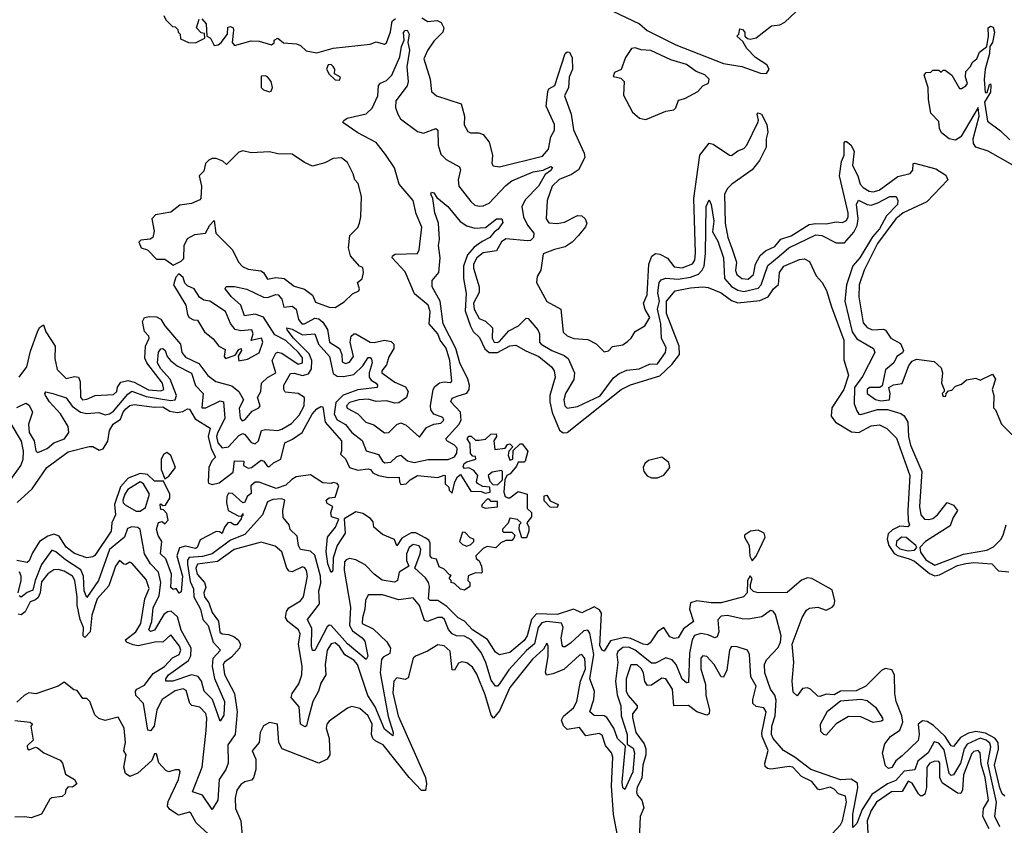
# Model space of a CAD drawing. Extents: x 2472589 to 2662339, y 701009 to 849030.
# Tile 361 of 406: x 2616898 to 2621693, y 752422 to 756345. Entities that reach past the tile are written whole.
import ezdxf

# ---------------------------------------------------------------- set-up
doc = ezdxf.new("R2010")
doc.units = 0

msp = doc.modelspace()

# ---------------------------------------------------------------- linework, layer by layer
at = {"layer": '0CON05XD'}
for points in [[(2619625.6, 756464.4), (2619916.2, 756325), (2619953.1, 756293.1), (2620093.2, 756223.2), (2620325, 756132.5), (2620415, 756117.1), (2620505.9, 756084.1), (2620535, 756083.3)], [(2617600, 756365), (2617610, 756345), (2617641.7, 756311.7), (2617655, 756310), (2617668.3, 756298.3), (2617670, 756285), (2617680, 756275), (2617681.7, 756251.7), (2617720, 756235), (2617755, 756232.5), (2617800, 756255), (2617798.3, 756278.3), (2617781.7, 756281.7), (2617760, 756305), (2617771.7, 756348.3)], [(2620535, 756083.3), (2620547.5, 756105), (2620536.7, 756125), (2620481.7, 756161.7), (2620440, 756205), (2620419.3, 756239.3), (2620390, 756265), (2620400, 756275), (2620405, 756300), (2620418.3, 756298.3), (2620430, 756285), (2620430, 756265), (2620443, 756253), (2620455, 756250), (2620485, 756257.5), (2620560, 756315), (2620599.3, 756320.7), (2620625, 756332.5), (2620705, 756410)], [(2617785, 756350), (2617806.7, 756325), (2617810, 756265), (2617827.5, 756255), (2617845, 756220), (2617865, 756223.3), (2617878.8, 756235), (2617910, 756275), (2617911.7, 756308.3), (2617925, 756312.5), (2617937.5, 756305), (2617940, 756295), (2617932.5, 756235), (2617945, 756220), (2618025, 756242.9), (2618065, 756240), (2618125, 756222.5), (2618137, 756233), (2618137.5, 756245), (2618155, 756256), (2618183, 756233), (2618247, 756227), (2618265, 756220), (2618293, 756193), (2618345, 756183.3), (2618425, 756206.7), (2618605, 756226.7), (2618635, 756236.7), (2618675, 756226.2), (2618685, 756232), (2618703.6, 756286.4), (2618712.2, 756337.8), (2618728.4, 756351.6)], [(2618856, 756355), (2618885.8, 756335.8), (2618931.2, 756341.2), (2618951.2, 756331.2), (2618964, 756305), (2618959.2, 756285), (2618915, 756241.4), (2618884.4, 756195), (2618867.1, 756155), (2618897.1, 756055), (2618904.2, 755995), (2618927.5, 755975), (2619048, 755935), (2619064.4, 755875), (2619063.2, 755833.2), (2619081.2, 755801.2), (2619094.1, 755794.1), (2619133.6, 755793.6), (2619155, 755786.7), (2619185, 755748.8), (2619200.8, 755685), (2619196.7, 755645), (2619203.8, 755633.8), (2619235, 755628), (2619445, 755680.5), (2619473.1, 755715), (2619485.4, 755775), (2619501.9, 755808.1), (2619502.2, 755835), (2619462.7, 755925), (2619470, 755995), (2619475, 756008.5), (2619504.4, 756025.6), (2619555, 756181.4), (2619565, 756188.9), (2619575, 756186.9), (2619589.4, 756159.4), (2619590.8, 756105), (2619573.3, 756065), (2619571.1, 756015), (2619550.8, 755975), (2619584.3, 755885), (2619595, 755808.8), (2619647.8, 755695), (2619650.9, 755675), (2619620, 755615), (2619585, 755591.2), (2619525, 755566.7), (2619491.8, 755535), (2619466.2, 755465), (2619462.2, 755375), (2619475, 755355.7), (2619515, 755352.2), (2619551.1, 755358.9), (2619615, 755391.5), (2619635, 755389.5), (2619652.2, 755375), (2619660, 755355), (2619653, 755337), (2619619.2, 755295), (2619588.1, 755261.9), (2619555, 755238.9), (2619503, 755227), (2619446.7, 755205), (2619435.6, 755125), (2619418.9, 755095), (2619414.6, 755065), (2619465, 754973.8), (2619534.2, 754935), (2619545, 754823.3), (2619565, 754806.2), (2619596.4, 754793.6), (2619665, 754787.5), (2619705, 754767.5), (2619745, 754727.5), (2619765, 754732.5), (2619785, 754753.3), (2619835, 754762), (2619860.5, 754779.5), (2619876.1, 754793.9), (2619895, 754827.5), (2619943.3, 754855), (2619966.7, 754895), (2619944.6, 754934.6), (2619936.7, 754965), (2619954.5, 755005), (2619961.2, 755155), (2619976.9, 755193.1), (2619995, 755207.1), (2620015, 755203.3), (2620053.3, 755183.3), (2620085, 755142.5), (2620125, 755137.7), (2620175, 755156.9), (2620185.9, 755175), (2620189.5, 755210.5), (2620180.7, 755475), (2620210, 755685), (2620255, 755743.3), (2620275, 755738.8), (2620355, 755685.6), (2620365.3, 755684.7), (2620395, 755706.5), (2620425, 755718.5), (2620440, 755735), (2620492.9, 755845), (2620496.2, 755856.2), (2620490, 755885), (2620495, 755892.5), (2620510, 755885), (2620536.5, 755835), (2620541.7, 755798.3), (2620533.5, 755765), (2620533.5, 755725), (2620500.5, 755659.5), (2620465, 755614.6), (2620366.2, 755545), (2620345, 755523.5), (2620329.7, 755495), (2620333.7, 755355), (2620346.9, 755285), (2620366.6, 755233.4), (2620388.9, 755165), (2620384.6, 755124.6), (2620390, 755105), (2620415, 755084.6), (2620445, 755081.5), (2620470.9, 755105), (2620482, 755155), (2620503.7, 755196.3), (2620530.6, 755219.4), (2620575, 755240.9), (2620605, 755276.2), (2620655, 755293.4), (2620742.3, 755347.7), (2620775, 755353.5), (2620825, 755350.9), (2620875, 755360.9), (2620905, 755358.2), (2620925, 755366.9), (2620933.1, 755385), (2620932.8, 755405), (2620890, 755585), (2620900, 755655), (2620913.3, 755685), (2620913.3, 755745), (2620918.3, 755751.7), (2620925, 755752.5), (2620945, 755736.2), (2620962.5, 755705), (2620953.6, 755635), (2620979.7, 755585), (2620990.7, 755545), (2621005, 755528.4), (2621035, 755510), (2621055, 755506.9), (2621084.2, 755515), (2621175, 755581.1), (2621233.8, 755596.2), (2621246.9, 755613.1), (2621250, 755645), (2621255, 755646.7), (2621359.4, 755619.4), (2621408.4, 755588.4), (2621418.8, 755565), (2621315, 755458.2), (2621201.1, 755405), (2621164.8, 755375.2), (2621075.9, 755255), (2621010.8, 755125), (2620986.9, 755055), (2620984, 754995), (2621005, 754868.8), (2621025, 754845.7), (2621050, 754835), (2621105, 754838.8), (2621115, 754833.8), (2621140.8, 754795), (2621188, 754768), (2621202.9, 754735), (2621197.6, 754722.4), (2621170, 754705), (2621155.6, 754674.4), (2621115, 754640), (2621098.3, 754561.7), (2621086.1, 754553.9), (2621036.5, 754553.5), (2621025, 754544), (2621024.7, 754525), (2621065, 754495.3), (2621091.3, 754488.7), (2621133.3, 754495), (2621138, 754525), (2621130, 754555), (2621152.9, 754567.1), (2621195.6, 754574.4), (2621228.8, 754661.2), (2621245, 754683.3), (2621265, 754692.5), (2621351.7, 754681.7), (2621385, 754650), (2621392.5, 754625), (2621387.5, 754575), (2621400, 754545), (2621400, 754535), (2621390, 754525), (2621395, 754510), (2621408.3, 754511.7), (2621410, 754525), (2621421.7, 754538.3), (2621438.3, 754541.7), (2621455, 754560), (2621485, 754570), (2621508.3, 754591.7), (2621555, 754600), (2621575, 754590), (2621635, 754620), (2621650, 754595), (2621633.3, 754545), (2621642.5, 754515), (2621640, 754455), (2621650, 754445), (2621680, 754375), (2621755, 754300)], [(2618105, 754602.9), (2618145.7, 754625), (2618128, 754685), (2618145, 754721.5), (2618155, 754726.2), (2618175, 754722.3), (2618255, 754668.7), (2618275.3, 754674.7), (2618275, 754698.1), (2618255.3, 754725), (2618195, 754783.1), (2618141.3, 754811.3), (2618085, 754896.1), (2618045, 754910.8), (2617993.6, 754903.6), (2617975.6, 754955.6), (2617930.5, 754995), (2617905, 755026.7), (2617898.8, 755035), (2617904.2, 755045.8), (2617943.6, 755046.4), (2618005, 755033.8), (2618085, 754993.4), (2618105, 754993.3), (2618145, 755007.5), (2618157.5, 755005), (2618175.4, 754985), (2618185, 754945.8), (2618225, 754949.6), (2618244.6, 754935), (2618255.3, 754885), (2618271.9, 754865), (2618285.7, 754864.3), (2618335, 754891.6), (2618355, 754888), (2618375, 754872.3), (2618397.4, 754837.4), (2618406.5, 754775), (2618456.2, 754743.8), (2618466.7, 754715), (2618469.2, 754679.2), (2618485, 754670.8), (2618505, 754678), (2618524.2, 754705), (2618508, 754775), (2618512.7, 754805), (2618525, 754815.7), (2618535, 754815.6), (2618605, 754775.4), (2618625, 754774), (2618675, 754785.5), (2618707.8, 754777.8), (2618720.8, 754765), (2618720, 754745), (2618696.2, 754703.8), (2618684.4, 754665), (2618661.1, 754635), (2618662.2, 754625), (2618725, 754580), (2618777.1, 754557.1), (2618790, 754535), (2618782.5, 754505), (2618745, 754480), (2618725, 754478.5), (2618685, 754489.6), (2618635, 754486.4), (2618595, 754497.3), (2618550, 754495), (2618505, 754480.8), (2618490, 754465), (2618493.2, 754453.2), (2618545.5, 754425.5), (2618583.3, 754385), (2618622.4, 754372.4), (2618675, 754334.2), (2618695.5, 754334.5), (2618735, 754374), (2618755, 754382.5), (2618780.3, 754370.3), (2618845, 754312.5), (2618880, 754360), (2618915, 754375.6), (2618948.8, 754381.2), (2618964, 754395), (2618958.8, 754408.8), (2618915, 754424.3), (2618900, 754445), (2618898.1, 754465), (2618912.2, 754545), (2618920.4, 754559.6), (2618943.4, 754576.6), (2618965, 754581.4), (2618995, 754578), (2619002, 754585), (2618992.3, 754685), (2618975, 754745.6), (2618946, 754785), (2618935, 754815.6), (2618892.7, 754865), (2618897.1, 754925), (2618886.7, 754955), (2618820.9, 755010.9), (2618775, 755117.1), (2618712.9, 755185), (2618714.4, 755195.6), (2618727, 755203), (2618835, 755206.2), (2618844.2, 755225), (2618857.3, 755335), (2618829.3, 755399.3), (2618814.2, 755464.2), (2618745.6, 755545), (2618723.9, 755623.9), (2618679.1, 755689.1), (2618635, 755747.1), (2618545, 755794.4), (2618472.5, 755845), (2618476.7, 755855), (2618492.5, 755865), (2618585, 755887.1), (2618615, 755914), (2618642.1, 755975), (2618645.7, 756025), (2618655, 756035.7), (2618685, 756048.5), (2618710.4, 756075), (2618749.6, 756165), (2618757.7, 756215), (2618770.8, 756245), (2618767.8, 756282.2), (2618775, 756292.9), (2618785, 756294.2), (2618794.4, 756275), (2618788, 756235), (2618797.3, 756197.3), (2618784.3, 756115), (2618790.8, 756045), (2618785, 756023.8), (2618730.5, 755949.5), (2618728.5, 755918.5), (2618739.1, 755885), (2618753.3, 755863.3), (2618835, 755801.5), (2618865, 755792.2), (2618925, 755816.2), (2618935, 755807.5), (2618935.4, 755735), (2618949.9, 755689.9), (2618975.7, 755665), (2619039.5, 755629.5), (2619044.4, 755615), (2619033.3, 755565), (2619037.1, 755535), (2619095, 755459.4), (2619115, 755442.2), (2619135, 755436.7), (2619155, 755438.5), (2619185, 755452.1), (2619265, 755537.5), (2619295, 755560), (2619398.8, 755605), (2619447.8, 755612.2), (2619485, 755630), (2619493.3, 755625), (2619485, 755610.8), (2619457.9, 755592.1), (2619424.5, 755535), (2619360.8, 755469.2), (2619344.1, 755435), (2619351.2, 755385), (2619371.2, 755345), (2619402.2, 755305), (2619400, 755285), (2619385, 755270.8), (2619371.8, 755268.2), (2619265, 755277.5), (2619245, 755263.3), (2619219.5, 755220.5), (2619155, 755209.5), (2619123.9, 755185), (2619108.7, 755155), (2619107.4, 755135), (2619135.3, 755045), (2619135, 755016.2), (2619107.9, 754965), (2619111.6, 754935), (2619135, 754890.6), (2619166.5, 754876.5), (2619200, 754845), (2619199.6, 754795), (2619209.2, 754775), (2619225, 754773.2), (2619235, 754779.1), (2619280.1, 754829.9), (2619326.7, 754855), (2619365, 754891.2), (2619375, 754890), (2619422.2, 754835), (2619428.9, 754815), (2619429.1, 754775), (2619437.5, 754765), (2619489.4, 754735), (2619550, 754710), (2619569.5, 754695), (2619600, 754625), (2619596.1, 754593.9), (2619556.9, 754525), (2619548.2, 754495), (2619552.2, 754465), (2619565, 754453.1), (2619615, 754462.1), (2619725, 754513.7), (2619789.2, 754600.8), (2619817.3, 754622.7), (2619855, 754638.5), (2619915, 754645.4), (2619965, 754667.9), (2620005, 754669.5), (2620042.7, 754725), (2620046.7, 754746.7), (2620023.2, 754795), (2620021.2, 754865), (2620004.4, 754935), (2620014.5, 754975), (2620006.3, 755015), (2620011.6, 755065), (2620021.7, 755078.3), (2620045, 755087.1), (2620105, 755082.5), (2620165, 755091), (2620203.3, 755106.7), (2620222, 755125), (2620231.8, 755145), (2620237.4, 755207.4), (2620241.9, 755435), (2620255, 755467.5), (2620265.5, 755445.5), (2620277.8, 755365), (2620272.4, 755312.4), (2620297.5, 755267.5), (2620326.3, 755185), (2620330.5, 755085), (2620365, 755045.3), (2620395, 755028.2), (2620425, 755021.4), (2620495, 755038.2), (2620509.3, 755055), (2620541.1, 755148.9), (2620596.6, 755193.4), (2620644.5, 755235), (2620775, 755297.8), (2620805, 755294.1), (2620875, 755258.4), (2620915, 755258.8), (2620959.8, 755310.2), (2620976.1, 755343.9), (2620981, 755375), (2620973.9, 755446.1), (2620983.1, 755466.9), (2621024.6, 755444.6), (2621045, 755442.1), (2621077.2, 755452.8), (2621135, 755484.7), (2621166, 755485), (2621174.4, 755465), (2621172.7, 755445), (2621119, 755391), (2621085, 755326.2), (2621051.7, 755288.3), (2620989.5, 755185), (2620955, 755146.5), (2620924.8, 755055), (2620916.6, 754975), (2620952.5, 754825), (2620975, 754790.9), (2621025, 754761.9), (2621055.8, 754745), (2621062.2, 754725), (2621001.9, 754608.1), (2620963.4, 754555), (2620962.2, 754475), (2620975, 754440), (2620985, 754424), (2620995, 754422.9), (2621075, 754447.7), (2621125, 754447.5), (2621188.4, 754428.4), (2621205.9, 754415.9), (2621222.7, 754385), (2621226.9, 754315), (2621236.2, 754273.8), (2621291.1, 754145), (2621280.2, 753975), (2621286.6, 753935), (2621305, 753913.8), (2621325, 753911.1), (2621345, 753916.7), (2621367.7, 753935), (2621415, 753994), (2621445, 753981.9), (2621464.6, 753955), (2621442.6, 753917.4), (2621429.8, 753880.2), (2621309.7, 753805), (2621281.2, 753775), (2621285, 753753.3), (2621310.9, 753715), (2621355, 753690), (2621495, 753742.5), (2621607.9, 753762.1), (2621640.8, 753779.2), (2621675.3, 753814.7), (2621688.2, 753835), (2621702.5, 753885)], [(2621735, 755636.2), (2621615, 755704.6), (2621554.6, 755725), (2621542.7, 755742.7), (2621541.1, 755765), (2621571.1, 755875), (2621565, 755917.5), (2621481.4, 755775), (2621455, 755758.3), (2621425, 755765.2), (2621387.5, 755795), (2621378.1, 755815), (2621375, 755850), (2621335, 755890), (2621323.6, 755956.4), (2621322.5, 756015), (2621302.5, 756075), (2621311.7, 756088.3), (2621335, 756090), (2621345, 756100), (2621375, 756100), (2621385, 756090), (2621395, 756100), (2621405, 756100), (2621437.5, 756075), (2621475, 756010), (2621485, 756010), (2621505, 756023.3), (2621513.3, 756035), (2621503.3, 756065), (2621506.4, 756093.6), (2621527.5, 756115), (2621540, 756140), (2621558.8, 756155), (2621572.7, 756187.3), (2621607.5, 756215), (2621615.7, 756264.3), (2621614.6, 756305), (2621625, 756314.5), (2621639.5, 756309.5), (2621644.7, 756285.3), (2621635.4, 756234.6), (2621622.5, 756215), (2621621.3, 756181.3), (2621600.6, 756105), (2621594.3, 756054.3), (2621600, 755990), (2621608.8, 755991.2), (2621620.7, 756029.3), (2621625, 756032.5), (2621628, 756025), (2621625, 755992.5), (2621596.2, 755943.8), (2621611.2, 755851.2), (2621674.5, 755804.5), (2621719.7, 755759.7)], [(2619945, 755860), (2619955, 755863.3), (2620045, 755900), (2620083.6, 755906.4), (2620093.6, 755916.4), (2620107, 755953), (2620137.7, 755962.3), (2620200, 755995), (2620225, 756022.5), (2620253, 756037), (2620256.2, 756055), (2620235, 756077.5), (2620193, 756093), (2620145, 756127.1), (2620069.1, 756149.1), (2619972.5, 756195), (2619925, 756198.8), (2619895, 756208), (2619877.5, 756205), (2619848.3, 756161.7), (2619826.7, 756103.3), (2619795, 756087.5), (2619788.3, 756068.3), (2619825, 756060), (2619842.5, 756045), (2619838.3, 755978.3), (2619882.5, 755895), (2619916.4, 755866.4), (2619945, 755860)], [(2618455, 756050), (2618460, 756065), (2618431.7, 756081.7), (2618432.5, 756105), (2618425, 756117.5), (2618415, 756126.7), (2618400, 756125), (2618392.5, 756105), (2618405, 756080), (2618435, 756052.5), (2618455, 756050)], [(2618115, 755993.3), (2618123, 755997), (2618130, 756015), (2618123.6, 756043.6), (2618105, 756067.5), (2618095, 756072.5), (2618075, 756070), (2618073.8, 756015), (2618085, 756003.8), (2618115, 755993.3)], [(2618435, 754943.8), (2618478.3, 754971.7), (2618519.3, 755010.7), (2618550, 755025), (2618552.5, 755035), (2618543.3, 755065), (2618566.7, 755083.3), (2618573.3, 755115), (2618569.3, 755139.3), (2618552.5, 755145), (2618508.8, 755195), (2618499.2, 755235), (2618506.2, 755295), (2618545, 755333.3), (2618553.3, 755355), (2618560, 755385), (2618562.5, 755485), (2618547, 755547), (2618530, 755565), (2618522.5, 755595), (2618495, 755650), (2618465, 755672.5), (2618425, 755670), (2618385, 755647.5), (2618325, 755632.5), (2618285, 755650), (2618225, 755690), (2618155, 755692.5), (2618115, 755702.5), (2618025, 755697.5), (2617985, 755707.5), (2617965, 755700), (2617905, 755640), (2617887, 755657), (2617855, 755670), (2617835, 755670), (2617819.3, 755660.7), (2617803.8, 755645), (2617795, 755607.5), (2617772.5, 755585), (2617783.3, 755535), (2617780, 755475), (2617775, 755467.5), (2617735, 755450), (2617678.3, 755441.7), (2617635, 755407.5), (2617560, 755395), (2617542.5, 755375), (2617553.3, 755315), (2617546.1, 755283.9), (2617533, 755277), (2617487.5, 755272.5), (2617478.3, 755261.7), (2617490, 755235), (2617520, 755225), (2617565, 755180), (2617605, 755180), (2617637, 755157), (2617645, 755150), (2617685, 755170), (2617697, 755183), (2617700, 755245), (2617715, 755280), (2617750.7, 755299.3), (2617803.6, 755306.4), (2617823.8, 755345), (2617845, 755366.7), (2617854, 755305), (2617934.2, 755225), (2617964, 755165), (2617982.7, 755142.7), (2618010.9, 755130.9), (2618072.5, 755122.5), (2618086.2, 755115), (2618105, 755082.5), (2618145, 755089.4), (2618185.5, 755085.5), (2618235, 755047.5), (2618285, 755032.5), (2618324.3, 755004.3), (2618339.1, 754969.1), (2618405, 754946), (2618435, 754943.8)], [(2616883.7, 754456.3), (2616927.9, 754477.9), (2616945, 754468), (2616960, 754435), (2616941.9, 754375), (2616944.2, 754335), (2616968.7, 754295), (2616976.6, 754246.6), (2616985, 754238), (2616995, 754240.6), (2617032, 754258), (2617065, 754285.3), (2617115.9, 754304.1), (2617137.6, 754335), (2617133.6, 754365), (2617096.7, 754426.7), (2617042.7, 754485), (2617024.4, 754515), (2617020.8, 754525), (2617026.2, 754533.8), (2617060, 754525), (2617125, 754504.4), (2617154.1, 754464.1), (2617195, 754433.4), (2617225, 754427.3), (2617283.1, 754433.1), (2617315, 754422), (2617335, 754425.4), (2617355, 754438.5), (2617425, 754521.8), (2617444.2, 754535.8), (2617515, 754510.2), (2617635, 754491.5), (2617655, 754494.2), (2617662.7, 754515), (2617630.7, 754595), (2617584.9, 754644.9), (2617570, 754675), (2617573.6, 754726.4), (2617585, 754743.1), (2617595, 754744.4), (2617606.4, 754735), (2617616.2, 754705), (2617632.7, 754685), (2617665, 754660.6), (2617734.8, 754624.8), (2617754.4, 754564.4), (2617791.3, 754525), (2617786, 754455), (2617805, 754454.7), (2617875, 754489.2), (2617890.5, 754485), (2617897, 754405), (2617861.5, 754331.5), (2617857, 754315), (2617863.4, 754285), (2617885, 754260), (2617915, 754264.6), (2617965, 754320.7), (2617985, 754330.3), (2617995.3, 754325), (2618025, 754285.8), (2618045, 754280), (2618062, 754295), (2618076, 754345), (2618095, 754350), (2618155, 754345.3), (2618175, 754350.8), (2618221.4, 754378.6), (2618259.9, 754420.1), (2618284.3, 754465), (2618284.7, 754505), (2618255, 754524.3), (2618191.8, 754531.8), (2618183.8, 754543.8), (2618183.8, 754565), (2618216.8, 754623.2), (2618235, 754624.6), (2618275, 754612.1), (2618305, 754621.1), (2618318.6, 754645), (2618320.8, 754685), (2618308.4, 754718.4), (2618231.6, 754795), (2618201.2, 754835), (2618200, 754845), (2618225, 754838.5), (2618275, 754811.4), (2618335, 754815.6), (2618354, 754765), (2618407.2, 754705), (2618425, 754622.1), (2618445, 754608.9), (2618475, 754608.5), (2618525, 754617.1), (2618570, 754660), (2618595, 754701.1), (2618605, 754700.6), (2618612.1, 754692.1), (2618615.4, 754675), (2618600.3, 754625), (2618600.6, 754605), (2618610.6, 754590.6), (2618634.4, 754575), (2618641.1, 754565), (2618638.8, 754555), (2618545, 754542.3), (2618473.6, 754516.4), (2618438.2, 754481.8), (2618430, 754425), (2618445, 754396.1), (2618484.8, 754374.8), (2618515.4, 754335), (2618566.5, 754296.5), (2618585.6, 754245.6), (2618645, 754228.5), (2618664.6, 754195), (2618676.7, 754186.7), (2618705, 754190.4), (2618735, 754218.5), (2618755, 754225.6), (2618787.6, 754197.6), (2618819.5, 754189.5), (2618887, 754203), (2618985, 754204.2), (2619015, 754217.3), (2619027.8, 754235), (2619028.1, 754258.1), (2619015, 754274), (2618977.8, 754295), (2618973.3, 754305), (2619036.6, 754373.4), (2619048.1, 754395), (2619044.3, 754435), (2618997.8, 754485), (2619005, 754502.2), (2619028.7, 754511.3), (2619075, 754526.2), (2619087.4, 754545), (2619088.3, 754565), (2619080.3, 754595), (2619040.9, 754675), (2619021.7, 754745), (2618960.9, 754865), (2618945.9, 754975), (2618907.1, 755045), (2618906.7, 755075), (2618939.5, 755115), (2618946.4, 755185), (2618937.8, 755245), (2618942.2, 755275), (2618937.5, 755355), (2618919.2, 755405), (2618910, 755475), (2618900, 755495), (2618903.8, 755506.2), (2618915, 755502.5), (2618930, 755480), (2618984, 755435), (2619042.8, 755362.8), (2619075, 755341.1), (2619115, 755330), (2619166, 755334), (2619220, 755375), (2619246.7, 755375), (2619251.7, 755358.3), (2619228.8, 755325), (2619208.9, 755311.1), (2619188.1, 755285), (2619150, 755265), (2619112.1, 755237.9), (2619079.7, 755200.3), (2619059.7, 755145), (2619060.3, 755085), (2619072.8, 755012.8), (2619067.2, 754927.2), (2619093.1, 754853.1), (2619107.2, 754827.2), (2619137, 754797), (2619163.3, 754743.3), (2619184.8, 754724.8), (2619225.5, 754724.5), (2619285, 754756.8), (2619315, 754761.1), (2619362.4, 754732.4), (2619425.6, 754705), (2619488.1, 754655), (2619501.4, 754635), (2619506.5, 754605), (2619480, 754515), (2619480.4, 754485), (2619491.9, 754431.9), (2619527, 754347), (2619545, 754334), (2619565, 754335.8), (2619826.9, 754545), (2619872, 754568), (2620015, 754610.4), (2620074, 754666), (2620111.5, 754715), (2620110, 754755), (2620048.8, 754915), (2620047.9, 754975), (2620090, 755025), (2620165, 755040.4), (2620224.4, 755044.4), (2620250.5, 755040.5), (2620313.8, 755015), (2620365, 754977.3), (2620395, 754966.9), (2620501.9, 754978.1), (2620543.7, 754996.3), (2620568.6, 755035), (2620593.6, 755056.4), (2620598, 755115), (2620620, 755145), (2620695, 755178), (2620720.7, 755180.7), (2620745, 755167.5), (2620777.3, 755097.3), (2620806.7, 755065), (2620827.3, 755027.3), (2620852.3, 754947.7), (2620912.2, 754785), (2620911.4, 754688.6), (2620933.5, 754615), (2620911.8, 754545), (2620853.9, 754455), (2620850.4, 754415), (2620871.4, 754385), (2620948.3, 754338.3), (2620985, 754334.6), (2621045, 754367.8), (2621085, 754371.9), (2621120.8, 754355), (2621167.8, 754307.8), (2621232.4, 754125), (2621223.8, 753955), (2621225.6, 753905.6), (2621232, 753885), (2621224, 753876), (2621185, 753878.9), (2621148.1, 753861.9), (2621128.2, 753841.8), (2621122.1, 753815), (2621131.5, 753785), (2621156.8, 753746.8), (2621175, 753735.9), (2621230.5, 753720.5), (2621255, 753708.7), (2621328.4, 753648.4), (2621355, 753637.9), (2621377.5, 753642.5), (2621465, 753686.9), (2621505, 753697.9), (2621545, 753702.7), (2621632.5, 753695), (2621665, 753662), (2621715, 753656.2)], [(2617965, 754683.8), (2618007.8, 754692.2), (2618065, 754723.8), (2618082.5, 754775), (2618076, 754795), (2618025, 754783.3), (2618035.5, 754815), (2618028.8, 754835), (2617975, 754830.8), (2617947.5, 754837.5), (2617925.6, 754865.6), (2617900, 754925), (2617825, 754974), (2617795, 754980), (2617773.6, 754993.6), (2617747.5, 755035), (2617715, 755050), (2617703, 755063), (2617695, 755090), (2617672.5, 755107.5), (2617658.3, 755091.7), (2617647.5, 755055), (2617706.7, 754955), (2617715, 754910), (2617723.3, 754895), (2617745, 754883.3), (2617765, 754882.5), (2617798.8, 754825), (2617841.2, 754791.2), (2617867.5, 754755), (2617898.8, 754738.8), (2617894.3, 754705.7), (2617901.2, 754695), (2617948, 754712), (2617965, 754738.6), (2617977.5, 754745), (2617978.9, 754735), (2617962.7, 754707.3), (2617965, 754683.8)], [(2616895.5, 754604.5), (2616933.3, 754655), (2616951.4, 754731.4), (2616984.5, 754825.5), (2616995, 754846.7), (2617015, 754860), (2617025.7, 754825), (2617071.1, 754755), (2617068.9, 754695), (2617081.2, 754641.2), (2617125, 754598.1), (2617165, 754608.5), (2617185, 754604.2), (2617193.1, 754583.1), (2617195, 754507.5), (2617204.2, 754495), (2617225, 754497.1), (2617265.3, 754514.7), (2617355, 754520.9), (2617371.5, 754535), (2617374.2, 754555.8), (2617390.1, 754579.9), (2617425, 754588.8), (2617455, 754579.8), (2617525, 754542.4), (2617585, 754537.7), (2617600, 754545), (2617593.8, 754575), (2617517.6, 754675), (2617507.2, 754697.2), (2617511.3, 754755), (2617529.4, 754795), (2617527.5, 754805), (2617506.8, 754826.8), (2617496.4, 754875), (2617505.5, 754894.5), (2617530.7, 754899.3), (2617565, 754898.5), (2617585, 754886.9), (2617605, 754854.3), (2617681.5, 754765), (2617687.3, 754725), (2617705, 754702.1), (2617770.9, 754670.9), (2617815, 754612.9), (2617853.7, 754583.7), (2617931.8, 754561.8), (2617965.4, 754535.4), (2617987.5, 754495), (2617967, 754453), (2617971.2, 754405), (2617982.3, 754392.3), (2617995, 754396.7), (2618030.9, 754439.1), (2618062.5, 754455), (2618070, 754465), (2618056.2, 754505), (2618072, 754535), (2618076, 754575), (2618105, 754602.9)], [(2616885.9, 753994.1), (2616959.3, 754060.7), (2617030.6, 754165), (2617135, 754241.1), (2617236.4, 754266.4), (2617255, 754266.7), (2617285, 754249.2), (2617305, 754255.8), (2617327.1, 754292.9), (2617335.6, 754345), (2617353.1, 754375), (2617389.2, 754400.8), (2617401.8, 754435), (2617415, 754450), (2617435, 754466.7), (2617455, 754472), (2617555, 754458.1), (2617595, 754460.5), (2617629.6, 754439.6), (2617665, 754432), (2617692, 754438), (2617715, 754451.2), (2617725, 754448.8), (2617752.2, 754402.2), (2617826.5, 754356.5), (2617816.9, 754315), (2617831.1, 754255), (2617851.4, 754215), (2617833.2, 754196.8), (2617820, 754165), (2617815.6, 754095.6), (2617817.7, 754087.7), (2617835, 754081.9), (2617870.4, 754089.6), (2617937.7, 754142.3), (2617945, 754196.7), (2617990, 754195), (2617987.5, 754175), (2618011.7, 754161.7), (2618027.5, 754165), (2618075, 754200), (2618087.5, 754195), (2618105, 754170), (2618115, 754170), (2618135, 754187.5), (2618170, 754205), (2618190, 754285), (2618227.5, 754302.5), (2618273.3, 754335), (2618323.1, 754425), (2618345, 754450), (2618365, 754462.5), (2618375, 754460), (2618386.2, 754386.2), (2618466, 754295), (2618466.2, 754243.8), (2618460, 754230), (2618485, 754207.5), (2618504.2, 754164.2), (2618545, 754152.5), (2618595, 754158.8), (2618606.7, 754155), (2618618.3, 754138.3), (2618645.9, 754125.9), (2618695, 754115.8), (2618747, 754117), (2618747.5, 754095), (2618755, 754082.5), (2618780, 754085), (2618800, 754105), (2618835.8, 754125.8), (2618935, 754116.7), (2618965, 754127.5), (2618970, 754125), (2618970, 754085), (2618988.3, 754068.3), (2618990, 754055), (2619005, 754040), (2619017.5, 754095)], [(2616850, 754385), (2616905, 754292.5), (2616915.9, 754244.1), (2616914.2, 754204.2), (2616903.3, 754176.7), (2616841.1, 754088.9)], [(2619017.5, 754095), (2619030, 754120), (2619045, 754130), (2619095, 754050), (2619145, 754047.5), (2619165, 754040), (2619190, 754045), (2619188.3, 754068.3), (2619153, 754073), (2619127, 754087), (2619122.5, 754095), (2619130, 754125), (2619109.5, 754149.5), (2619085, 754162.5), (2619065, 754160), (2619058.3, 754168.3), (2619063.3, 754185), (2619075, 754192.5), (2619120, 754205), (2619118.3, 754218.3), (2619105, 754220), (2619093, 754233), (2619091.2, 754281.2), (2619077.5, 754305), (2619085, 754317.5), (2619097, 754317), (2619118.3, 754298.3), (2619135, 754297.5), (2619167, 754303), (2619193, 754327), (2619218.3, 754328.3), (2619220, 754315), (2619207.5, 754295), (2619211.7, 754251.7), (2619261.7, 754258.3), (2619273.6, 754276.4), (2619285, 754280), (2619300, 754265), (2619280, 754245), (2619277.5, 754225), (2619285, 754200), (2619300, 754205), (2619301.7, 754248.3), (2619335, 754280), (2619345, 754280), (2619372.5, 754245), (2619360, 754195), (2619355, 754190), (2619325, 754190), (2619318.3, 754171.7), (2619286.4, 754133.6), (2619270, 754125), (2619260, 754105), (2619256.7, 754045), (2619263, 754023), (2619275, 754017.5), (2619285, 754017.5), (2619325, 754047.5), (2619370, 754035), (2619370, 753965), (2619390, 753945), (2619390, 753925), (2619367.5, 753895), (2619377.5, 753875), (2619377.5, 753855), (2619367, 753823), (2619343, 753823), (2619330, 753865), (2619333, 753887), (2619340, 753895), (2619321.7, 753911.7), (2619285, 753917.5), (2619277, 753893), (2619250, 753865), (2619250, 753855), (2619255, 753850), (2619295, 753850), (2619310, 753835), (2619305, 753820), (2619295, 753810), (2619265, 753810), (2619241.7, 753798.3), (2619217, 753773), (2619175, 753780), (2619155, 753770), (2619120, 753735), (2619121.7, 753721.7), (2619135, 753710), (2619147.5, 753685), (2619150, 753655), (2619145, 753650), (2619118.3, 753651.7), (2619083, 753637), (2619080, 753615), (2619090, 753605), (2619090, 753585), (2619065, 753567.5), (2619045, 753572.5), (2619015, 753600), (2619000, 753605), (2619000, 753615), (2618990, 753625), (2619000, 753640), (2618991.7, 753641.7), (2618965, 753670), (2618940.7, 753680.7), (2618928.3, 753718.3), (2618905, 753723.8), (2618896.7, 753735), (2618896.4, 753796.4), (2618890.7, 753810.7), (2618873, 753823), (2618827.3, 753847.3), (2618804, 753846), (2618758.8, 753821.2), (2618735, 753783.8), (2618724, 753814), (2618665, 753838), (2618622.9, 753875), (2618620, 753900), (2618606.2, 753916.2), (2618570, 753940), (2618535, 753948.6), (2618478.8, 753915), (2618482.9, 753845), (2618444, 753785), (2618425.5, 753725), (2618423.3, 753665), (2618415, 753653.3), (2618399.4, 753695), (2618391.5, 753755), (2618397.1, 753825), (2618436.4, 753873.6), (2618453, 753913), (2618416.7, 753925), (2618414, 753945), (2618422.5, 753975), (2618395, 753990), (2618390, 754005), (2618405, 754017.5), (2618435, 754020), (2618452.5, 754075), (2618445, 754086.7), (2618425, 754092.5), (2618415, 754087.5), (2618375, 754090), (2618315, 754129.1), (2618245, 754119.2), (2618223.1, 754106.9), (2618195, 754078), (2618147, 754063), (2618065, 754093.8), (2618045, 754093.3), (2618023.3, 754075), (2618025, 754037.5), (2618005.8, 754024.2), (2617995, 753996.7), (2617985, 753993.3), (2617935, 754037.5), (2617915, 754040), (2617907, 754023), (2617906.2, 753995), (2617913.3, 753955), (2617965, 753927.5), (2617980, 753930), (2617985, 753940), (2617985, 753930), (2617980, 753930), (2617976.7, 753915), (2617955, 753886.2), (2617942.5, 753885), (2617925, 753897.5), (2617912.5, 753895), (2617896.4, 753873.6), (2617885, 753843.3), (2617871.7, 753851.7), (2617855, 753852.5), (2617777, 753813), (2617763.3, 753775), (2617755, 753770), (2617705, 753782.5), (2617676.5, 753773.5), (2617664.3, 753735), (2617690.4, 753635), (2617685, 753560), (2617675, 753552.5), (2617660, 753575), (2617645, 753570), (2617635, 753580), (2617638, 753645), (2617610.6, 753720.6), (2617583.3, 753745), (2617590, 753805), (2617573, 753833), (2617564.3, 753865), (2617573.8, 753896.2), (2617591.7, 753901.7), (2617605, 753890), (2617621.7, 753908.3), (2617615, 753940), (2617598.3, 753958.3), (2617585, 753960), (2617583, 753983), (2617585, 753987.5), (2617595, 753980), (2617608.3, 753981.7), (2617630, 754015), (2617630, 754035), (2617598.3, 754098.3), (2617555, 754098.1), (2617521.4, 754131.4), (2617485, 754135.8), (2617426.9, 754113.1), (2617388.7, 754071.3), (2617359.2, 753985), (2617365.5, 753935), (2617346.8, 753895), (2617343.8, 753855), (2617265, 753735.7), (2617255, 753730), (2617225, 753725.7), (2617165, 753745.5), (2617125, 753777.3), (2617090, 753830), (2617065, 753840), (2617035, 753830.7), (2616994.8, 753805.2), (2616960.3, 753749.7), (2616945, 753710), (2616935, 753702), (2616885, 753712.5)], [(2617605, 754110), (2617625, 754122.5), (2617656.7, 754165), (2617633.6, 754223.6), (2617615, 754237.5), (2617600.7, 754229.3), (2617587.5, 754205), (2617587.5, 754155), (2617605, 754110)], [(2620005, 754114.3), (2620035, 754128), (2620064, 754165), (2620059, 754189), (2620025, 754214.8), (2619961.1, 754198.9), (2619942.9, 754185), (2619933.8, 754165), (2619937.1, 754145), (2619953.5, 754123.5), (2619975, 754115.2), (2620005, 754114.3)], [(2619225, 754080), (2619250, 754105), (2619250, 754145), (2619245, 754150), (2619198.3, 754141.7), (2619180, 754125), (2619188.3, 754098.3), (2619201.7, 754081.7), (2619225, 754080)], [(2617485, 753951.8), (2617510.6, 753969.4), (2617530.9, 754035), (2617501.9, 754085), (2617485, 754094.4), (2617425, 754058.4), (2617410.2, 754035), (2617401.3, 754005), (2617402.6, 753992.6), (2617412.3, 753982.3), (2617465, 753952.5), (2617485, 753951.8)], [(2619515, 753970), (2619481.7, 753971.7), (2619451.7, 754001.7), (2619452.5, 754027.5), (2619465, 754030), (2619481.7, 754001.7), (2619520, 753985), (2619515, 753970)], [(2621695, 752564.4), (2621683.1, 752575), (2621670.6, 752605), (2621645.3, 752715), (2621664.4, 752795), (2621662.8, 752825), (2621646.8, 752846.8), (2621601, 752871), (2621555, 752879.8), (2621518.8, 752871.2), (2621479.9, 752850.1), (2621445, 752806.7), (2621435, 752809.5), (2621405.2, 752855.2), (2621348.4, 752908.4), (2621318, 752928), (2621295, 752930.7), (2621273.2, 752915), (2621278.2, 752865), (2621273.3, 752835), (2621195, 752761.4), (2621164, 752736), (2621145, 752704), (2621128.8, 752698.8), (2621115, 752712.5), (2621099.5, 752775), (2621110.6, 752819.4), (2621138.8, 752855), (2621185, 752885.8), (2621198.5, 752925), (2621193.5, 752955), (2621165.9, 753025.9), (2621159.6, 753065), (2621158.8, 753155), (2621145, 753180), (2621115, 753185.4), (2621095, 753176.2), (2621019.2, 753100.8), (2620972.3, 753077.7), (2620895, 753075.3), (2620865, 753058.1), (2620825, 753061.1), (2620795, 753050), (2620785, 753051.2), (2620750, 753085), (2620735, 753091.9), (2620710.8, 753089.2), (2620685, 753053.3), (2620665, 753070), (2620660, 753125), (2620667.5, 753215), (2620660.4, 753305), (2620708.1, 753435), (2620730.4, 753469.6), (2620745, 753480.6), (2620784.5, 753484.5), (2620825, 753469.4), (2620854.6, 753485.4), (2620863.7, 753496.3), (2620867.1, 753515), (2620855, 753569.2), (2620755, 753623.8), (2620735, 753626.9), (2620705, 753616.2), (2620635, 753556.4), (2620495, 753554.4), (2620471.4, 753561.4), (2620457.5, 753575), (2620456.7, 753595), (2620465.9, 753624.1), (2620455, 753636.7), (2620442, 753615), (2620441.2, 753555), (2620423.3, 753535), (2620314.6, 753505.4), (2620265, 753505.5), (2620195, 753515.7), (2620165, 753505.8), (2620160, 753475), (2620179.4, 753415), (2620131.2, 753378.8), (2620105, 753336), (2620085, 753332), (2620065, 753340.8), (2620035, 753385.8), (2620004, 753365), (2619968.9, 753311.1), (2619955, 753301.5), (2619935, 753304.6), (2619875, 753332.7), (2619843.3, 753336.7), (2619775, 753320.5), (2619745, 753270.8), (2619734.5, 753275), (2619724, 753296), (2619731.5, 753455), (2619722.5, 753472.5), (2619695, 753485.6), (2619635, 753456.9), (2619594.7, 753474.7), (2619515, 753449.6), (2619415, 753452.9), (2619390, 753425), (2619368.8, 753345), (2619355, 753322.5), (2619285, 753264.5), (2619235, 753252.9), (2619215, 753265.7), (2619176.7, 753326.7), (2619102.8, 753375), (2619065, 753415.9), (2619033.3, 753433.3), (2618977.9, 753487.9), (2618935, 753517.2), (2618897.9, 753517.9), (2618888.6, 753525), (2618893.2, 753585), (2618888.9, 753605), (2618875, 753626.9), (2618822.5, 753675), (2618848.8, 753745), (2618851, 753765), (2618843.8, 753783.8), (2618815, 753790), (2618794.6, 753775.4), (2618781.9, 753745), (2618782.4, 753712.4), (2618793.3, 753685), (2618746.7, 753655), (2618738.8, 753615), (2618724.2, 753605.8), (2618664, 753616), (2618625, 753645.6), (2618581.4, 753691.4), (2618535, 753715.6), (2618505, 753721.1), (2618488, 753715), (2618480, 753705), (2618478.7, 753665), (2618508.8, 753485), (2618504.2, 753395), (2618518.8, 753368.8), (2618565.7, 753335), (2618578.5, 753318.5), (2618594.3, 753245.7), (2618585, 753230), (2618495, 753306.9), (2618415, 753395.4), (2618405, 753396.8), (2618395, 753388.5), (2618335, 753273.3), (2618325, 753273.3), (2618320, 753295), (2618321.6, 753381.6), (2618300, 753425), (2618359, 753501), (2618355.3, 753565), (2618365, 753601.2), (2618363.9, 753635), (2618335, 753738.5), (2618315, 753757.6), (2618265, 753765.7), (2618255.5, 753785), (2618250.3, 753830.3), (2618215, 753863.3), (2618210, 753885), (2618182.1, 753922.1), (2618179.4, 753955), (2618189.4, 754005), (2618175, 754011.8), (2618130.9, 754009.1), (2618105, 753998), (2618081.4, 753935), (2617995, 753838.1), (2617925, 753811.4), (2617835, 753743.8), (2617788.5, 753731.5), (2617722.8, 753727.2), (2617716, 753714), (2617716.3, 753693.7), (2617729.2, 753609.2), (2617743.9, 753573.9), (2617746.2, 753535), (2617779.5, 753475), (2617790.5, 753425), (2617816.9, 753395), (2617840.7, 753315), (2617876.7, 753275), (2617839.2, 753235), (2617835.8, 753195), (2617847.4, 753137.4), (2617895.4, 753025), (2617891.7, 752958.3), (2617875, 752930), (2617836.7, 753035), (2617796.1, 753076.1), (2617784, 753125), (2617767.3, 753147.3), (2617734.7, 753154.7), (2617644.6, 753124.6), (2617610, 753125), (2617609.2, 753135), (2617623.5, 753155), (2617720.9, 753225), (2617732.1, 753247.9), (2617733.5, 753285), (2617685, 753372.5), (2617667.1, 753437.1), (2617636.7, 753465), (2617617.9, 753462.1), (2617601, 753449), (2617555, 753372.7), (2617535, 753366.9), (2617526.9, 753375), (2617541.9, 753415), (2617548, 753482), (2617577.7, 753542.3), (2617585.2, 753605.2), (2617574.7, 753655), (2617535, 753695.4)], [(2619165, 753966.7), (2619225, 753972.5), (2619225, 754000), (2619195, 754000), (2619185, 754010), (2619175, 754010), (2619150, 753985), (2619147.5, 753975), (2619165, 753966.7)], [(2617535, 753695.4), (2617505.3, 753745), (2617485, 753863.3), (2617473.2, 753873.2), (2617445, 753876.4), (2617422.8, 753867.2), (2617409.5, 753825), (2617336.4, 753765), (2617282.8, 753615), (2617225, 753532), (2617211.9, 753565), (2617209.4, 753635), (2617195.8, 753665.8), (2617121.1, 753715), (2617075, 753754.5), (2617055, 753762), (2617005, 753691.9), (2616974.1, 753615), (2616962.7, 753567.3), (2616934.4, 753555.6), (2616905, 753533.8), (2616895, 753539.4)], [(2619075, 753782.5), (2619095, 753790), (2619110, 753805), (2619110, 753815), (2619091.7, 753821.7), (2619068.3, 753848.3), (2619055, 753850), (2619040, 753805), (2619055, 753790), (2619075, 753782.5)], [(2620465, 753710), (2620485, 753733.8), (2620527.7, 753825), (2620523.1, 753845), (2620495, 753859.1), (2620456.7, 753855), (2620427.5, 753835), (2620427.5, 753825), (2620450.8, 753785), (2620453.7, 753733.7), (2620465, 753710)], [(2621225, 753758.8), (2621255, 753762.5), (2621266.7, 753775), (2621262.2, 753785), (2621215, 753824.2), (2621192.9, 753825), (2621168, 753805), (2621166.9, 753785), (2621185, 753768.8), (2621225, 753758.8)], [(2618301.9, 752935), (2618295, 752907.5), (2618287.7, 752902.3), (2618266, 752915), (2618258.8, 752998.8), (2618220.6, 753045), (2618224.4, 753065), (2618258.1, 753111.9), (2618272.3, 753155), (2618273.9, 753195), (2618255.3, 753305), (2618264.4, 753355), (2618256.7, 753375), (2618204.4, 753415), (2618193.1, 753435), (2618197.1, 753462.9), (2618208.2, 753481.8), (2618265, 753515.7), (2618280, 753535), (2618300.5, 753635), (2618295, 753663.3), (2618286.3, 753676.3), (2618275, 753681.4), (2618225, 753657.5), (2618210.3, 753660.3), (2618198.6, 753675), (2618174.5, 753754.5), (2618141.7, 753781.7), (2618075, 753802), (2617942.5, 753765), (2617862.3, 753707.7), (2617765, 753694.5), (2617755.4, 753675), (2617762.2, 753645), (2617798.5, 753605), (2617805, 753582.5), (2617795.4, 753555), (2617797.7, 753535), (2617818.8, 753505), (2617835, 753458.1), (2617866.4, 753416.4), (2617873.6, 753363.6), (2617885, 753354.6), (2617915, 753352), (2617941.7, 753341.7), (2617962.3, 753325), (2617974, 753305), (2617968.8, 753285), (2617929.5, 753240.5), (2617895, 753217.5), (2617888.5, 753205), (2617896.2, 753156.2), (2617944.7, 753064.7), (2617957.2, 752975), (2617948.2, 752865), (2617911.8, 752815), (2617913.3, 752725), (2617901.9, 752695), (2617869.2, 752645), (2617862.5, 752545), (2617835, 752500), (2617788.9, 752568.9), (2617740, 752585), (2617786.6, 752705), (2617806, 752884), (2617810, 752945), (2617805, 752967.1), (2617775, 752998.5), (2617736.3, 753006.3), (2617726.9, 753015), (2617708.2, 753078.2), (2617695, 753087.5), (2617655, 753077.3), (2617592.5, 753035), (2617566.8, 752985), (2617553.6, 752905), (2617535, 752883.3), (2617522.2, 752885), (2617501.3, 753015), (2617464.5, 753055), (2617462.9, 753075), (2617468.6, 753085), (2617506.8, 753105), (2617549, 753161), (2617603.9, 753195), (2617642.3, 753237.7), (2617674.2, 753255), (2617682.5, 753275), (2617676.7, 753295), (2617635, 753350), (2617595, 753314.3), (2617565, 753316), (2617475, 753297.2), (2617450.6, 753300.6), (2617418.1, 753315), (2617413.8, 753326.2), (2617463.4, 753365), (2617488, 753405), (2617507.5, 753525), (2617529.5, 753575), (2617515, 753618.8), (2617445, 753698.8), (2617435, 753704), (2617415, 753692.5), (2617405, 753693.8), (2617385, 753712), (2617365, 753683.8), (2617331.8, 753588.2), (2617276, 753525), (2617249.4, 753445), (2617241.1, 753365), (2617215, 753337.1), (2617208.1, 753345), (2617208.4, 753385), (2617192.1, 753425), (2617178.4, 753495), (2617179, 753535), (2617167.5, 753615), (2617155, 753636.2), (2617115, 753660.4), (2617085, 753668.8), (2617065, 753666.2), (2617035, 753647.1), (2617005, 753608.1), (2616997.9, 753555), (2616988.5, 753531.5), (2616975, 753519.6), (2616949, 753511), (2616925, 753461.5), (2616905, 753448.1), (2616891.1, 753451.1)], [(2616890.5, 753555), (2616905.8, 753614.2), (2616905.2, 753635), (2616896.7, 753656.7)], [(2621671.1, 752415), (2621647.6, 752465), (2621654.8, 752535), (2621612.9, 752725), (2621627.8, 752805), (2621622, 752822), (2621605, 752836.5), (2621575, 752846.2), (2621511.8, 752818.2), (2621496.9, 752795), (2621479.6, 752725), (2621445, 752668.1), (2621435, 752664.5), (2621424.1, 752675), (2621400.4, 752789.6), (2621375, 752823.2), (2621351.8, 752828.2), (2621322, 752775), (2621271.3, 752735), (2621257.8, 752692.2), (2621205, 752685.9), (2621165, 752641.2), (2621125, 752623.9), (2621047.3, 752572.7), (2621000.6, 752499.4), (2620975, 752431.2), (2620955, 752412.5), (2620956.2, 752476.2), (2620980.3, 752605), (2620977.8, 752627.8), (2620947, 752647), (2620895, 752644.6), (2620751.4, 752695), (2620675, 752753.1), (2620617.4, 752787.4), (2620566.7, 752845), (2620558.6, 752865), (2620560.8, 752905), (2620577.2, 752955), (2620582.4, 753032.4), (2620575.8, 753055.8), (2620554.1, 753085.9), (2620526.6, 753165), (2620525.3, 753205), (2620535, 753228.2), (2620591.2, 753288.8), (2620602.4, 753315), (2620605.8, 753345), (2620578.8, 753448.8), (2620566.7, 753465), (2620555, 753468), (2620512.2, 753437.8), (2620445, 753426.2), (2620417.3, 753427.3), (2620345, 753444.6), (2620315, 753441.5), (2620297.4, 753422.6), (2620303.1, 753365), (2620295, 753340.8), (2620284.2, 753335.8), (2620250.3, 753350.3), (2620215, 753356.5), (2620185, 753346.2), (2620173.8, 753325), (2620159.9, 753260.1), (2620155, 753117.5), (2620145, 753116.7), (2620125, 753133.8), (2620095.3, 753205), (2620075, 753227.8), (2620045, 753237.5), (2619995, 753212.1), (2619975, 753211.5), (2619895, 753275.8), (2619865, 753290.5), (2619835, 753288.2), (2619811.2, 753268.8), (2619805.9, 753255), (2619810.4, 753215), (2619799.7, 753125), (2619807.1, 753057.1), (2619825.9, 753005), (2619826.8, 752955), (2619856.2, 752865), (2619857.1, 752817.1), (2619885, 752797.9), (2619892.7, 752775), (2619883.3, 752683.3), (2619845, 752596.2), (2619834.7, 752604.7), (2619832.9, 752632.9), (2619848.3, 752808.3), (2619810, 752845), (2619791.8, 752895), (2619758.1, 752948.1), (2619745, 752955.5), (2619695, 752956.9), (2619674.5, 752975), (2619694.2, 753035), (2619698.1, 753075), (2619675.4, 753135.4), (2619694.8, 753255), (2619675, 753358.8), (2619665, 753373.1), (2619645, 753369.1), (2619580.5, 753309.5), (2619555, 753291.9), (2619545, 753292), (2619539.7, 753299.7), (2619535.4, 753335), (2619544.6, 753385), (2619536.2, 753406.2), (2619465, 753415.2), (2619441, 753409), (2619422.7, 753385), (2619404.5, 753305.5), (2619366.1, 753273.9), (2619280.1, 753179.9), (2619235, 753110.6), (2619225, 753100), (2619215, 753100), (2619195, 753129.2), (2619168, 753215), (2619145, 753264.3), (2619096.2, 753325), (2619065, 753342.9), (2619025, 753345.5), (2619005, 753355.4), (2618985.7, 753375.7), (2618966.2, 753425), (2618955, 753434.4), (2618935, 753433.8), (2618885, 753414.6), (2618869.4, 753419.4), (2618845, 753492.2), (2618815, 753529.6), (2618745, 753519.6), (2618665, 753544.5), (2618596, 753544), (2618582.1, 753517.9), (2618578.5, 753475), (2618566.9, 753433.1), (2618565.8, 753405), (2618619.3, 753379.3), (2618685.8, 753315.8), (2618703.6, 753285), (2618700.6, 753259.4), (2618668.7, 753241.3), (2618660.7, 753229.3), (2618654.2, 753165), (2618692.6, 752952.6), (2618717.5, 752875), (2618715, 752857.5), (2618675, 752890.8), (2618628.9, 752998.9), (2618593.2, 753055), (2618543.7, 753205), (2618525, 753225.9), (2618482.3, 753252.3), (2618455, 753293.8), (2618435, 753310.8), (2618415, 753306.9), (2618395, 753275.8), (2618385.3, 753205), (2618389.3, 753155), (2618365.3, 753115), (2618353.8, 753075), (2618325.9, 753025), (2618301.9, 752935)], [(2619720.8, 752869.2), (2619655, 752858.9), (2619625, 752899.2), (2619565, 752889.5), (2619546.9, 752906.9), (2619536.7, 752935), (2619546.1, 752953.9), (2619595, 752994.6), (2619611.7, 753025), (2619629.7, 753125), (2619654, 753185), (2619650.8, 753235), (2619635, 753254.3), (2619625, 753251.4), (2619548.5, 753181.5), (2619495, 753159.6), (2619464.3, 753154.3), (2619458.8, 753168.8), (2619471.1, 753245), (2619471.2, 753295), (2619465, 753310), (2619449.4, 753280.6), (2619395, 753232.2), (2619285, 753093.6), (2619235, 752980.6), (2619205, 752944), (2619195, 752958.8), (2619165, 753057.5), (2619125, 753159.2), (2619102.7, 753192.7), (2619075, 753214.3), (2619051.2, 753218.8), (2619035, 753211.2), (2619015, 753177.5), (2619005, 753180), (2618995, 753270.6), (2618965, 753295.7), (2618935, 753302), (2618885, 753271.2), (2618825, 753246.7), (2618815, 753236.7), (2618790, 753140), (2618775, 753132.9), (2618735, 753140.6), (2618720.5, 753125), (2618715, 753067.5), (2618741.4, 752955), (2618874.6, 752655), (2618879.6, 752625), (2618875, 752591.2), (2618855, 752592.2), (2618795.3, 752655), (2618669.1, 752815), (2618631.9, 752831.9), (2618617.3, 752845), (2618611.8, 752865), (2618614.1, 752915), (2618595.4, 752955), (2618555, 752991.4), (2618515, 753001.2), (2618495, 752993.3), (2618405, 752930), (2618393.8, 752915), (2618390, 752895), (2618405.4, 752845.4), (2618408.1, 752765), (2618395, 752744.2), (2618355, 752725.6), (2618176.2, 752795), (2618160.8, 752825), (2618153.3, 752915), (2618115, 752923.3), (2618085, 752907.5), (2618070, 752875), (2618063.9, 752826.1), (2618030, 752785), (2618048.8, 752745), (2618047.5, 752695), (2618036.2, 752653.8), (2618027.1, 752642.9), (2617995, 752634.5), (2617975, 752621.4), (2617955, 752593.3), (2617946.9, 752555), (2617950, 752505), (2617974.5, 752445), (2617984.2, 752335)], [(2620855, 752381.5), (2620895, 752424.7), (2620904.8, 752445), (2620925.2, 752535), (2620918.9, 752565), (2620885, 752575.4), (2620865, 752597.7), (2620845, 752608.7), (2620795, 752595.5), (2620785, 752598.9), (2620756.2, 752635), (2620705, 752660), (2620662.5, 752705), (2620645, 752708.2), (2620556, 752696), (2620539.1, 752699.1), (2620528.5, 752708.5), (2620526.1, 752725), (2620543.4, 752786.6), (2620514.3, 752854.3), (2620512.6, 752872.6), (2620533.1, 752975), (2620522, 752995), (2620485, 753000.6), (2620468.9, 753015), (2620468.2, 753035), (2620485, 753100), (2620458, 753145), (2620452, 753255), (2620442.5, 753275), (2620392.3, 753292.3), (2620365, 753293.8), (2620354.6, 753275.4), (2620342, 753178), (2620325, 753143.3), (2620315, 753146.2), (2620279.5, 753205), (2620245, 753244.2), (2620225, 753248), (2620215, 753236.2), (2620215.4, 753185), (2620237.9, 753107.9), (2620239.2, 753055), (2620257.5, 752985), (2620255.7, 752965), (2620245, 752959.4), (2620196, 752975), (2620155.9, 753005.9), (2620084.4, 753004.4), (2620076.8, 753085), (2620045, 753135.8), (2620025, 753138.6), (2619975, 753105.6), (2619955, 753102.5), (2619942.6, 753122.6), (2619936.1, 753165), (2619925, 753186.5), (2619905, 753203.5), (2619875, 753204), (2619851.1, 753135), (2619851.4, 753075), (2619861.1, 753055), (2619904.4, 753005), (2619904.4, 752995), (2619882.1, 752965), (2619883.1, 752946.9), (2619899.3, 752875), (2619938.8, 752818.8), (2619946.8, 752795), (2619946.9, 752765), (2619932.8, 752715), (2619927.6, 752652.4), (2619905, 752607.5), (2619901.2, 752585), (2619905, 752570.6), (2619928.5, 752545), (2619937.2, 752507.2), (2619919.2, 752465), (2619913.8, 752315)], [(2617835, 752362.9), (2617757.8, 752435), (2617731.2, 752481.2), (2617725, 752486), (2617672.2, 752472.2), (2617630, 752500), (2617618.1, 752515), (2617621.4, 752538.6), (2617672, 752645), (2617680, 752685), (2617675, 752692.5), (2617655, 752693.3), (2617625, 752683.3), (2617609.3, 752689.3), (2617576.4, 752726.4), (2617565, 752770), (2617555, 752770), (2617542.5, 752737.5), (2617474.1, 752675.9), (2617435, 752660), (2617414.2, 752674.2), (2617406, 752705), (2617416.2, 752765), (2617406.2, 752785), (2617413.8, 752825), (2617407.5, 752895), (2617378.3, 752948.3), (2617315, 752932.5), (2617283, 752943), (2617265, 752960), (2617240, 753025), (2617225, 753040), (2617205, 753040), (2617178.3, 753078.3), (2617161.7, 753081.7), (2617115, 753120), (2617085, 753100), (2616977, 753063), (2616943, 753067), (2616920, 753055), (2616885, 753022.5)], [(2620825, 752861.8), (2620814, 752864), (2620799.4, 752879.4), (2620798.5, 752915), (2620831.8, 752978.2), (2620895, 753029.3), (2620995, 753036.1), (2621025, 753030.4), (2621065, 752998.1), (2621099.2, 752945), (2621101.2, 752935), (2621095, 752928.8), (2621055, 752922.9), (2620995, 752950.5), (2620935, 752952.8), (2620874.1, 752915.9), (2620825, 752861.8)], [(2616875, 752932.5), (2616950, 752925), (2616960, 752915), (2616952.5, 752905), (2616963.3, 752836.7), (2616935, 752810), (2616936.7, 752795), (2616945, 752790.8), (2616975, 752803.3), (2616985, 752800), (2617016.7, 752775), (2617095, 752740), (2617106, 752725), (2617121.2, 752671.2), (2617165.8, 752645.8), (2617176.7, 752625), (2617155, 752607.5), (2617135, 752610), (2617123, 752597), (2617120, 752575), (2617105, 752562.5), (2617055, 752556.7), (2617045, 752550), (2617005, 752477.5), (2616955, 752458.8), (2616924.1, 752464.1), (2616875, 752461.4)], [(2619810.7, 752365), (2619789.5, 752475), (2619780.9, 752615), (2619787.3, 752755), (2619780, 752775), (2619750.4, 752810.4), (2619735, 752861.2), (2619720.8, 752869.2)], [(2621619.5, 752405), (2621588.9, 752465), (2621592.5, 752505), (2621615.7, 752545), (2621600.2, 752655), (2621580.3, 752720.3), (2621575.3, 752775.3), (2621565, 752786.7), (2621545, 752782.5), (2621535, 752772.9), (2621495, 752667.5), (2621490, 752595), (2621482.1, 752577.9), (2621465, 752579.6), (2621390, 752630), (2621378.8, 752655), (2621379.6, 752725), (2621373.6, 752733.6), (2621355.5, 752735.5), (2621330, 752725), (2621316.1, 752705), (2621313.6, 752606.4), (2621305.3, 752574.7), (2621295, 752565.6), (2621285, 752565.6), (2621275, 752575.7), (2621245, 752628.5), (2621225, 752637.3), (2621195, 752587.3), (2621144.3, 752585), (2621071.1, 752535), (2621045, 752494.5), (2621025.3, 752445), (2621029.2, 752385)]]:
    msp.add_lwpolyline(points, dxfattribs=at)

doc.saveas('drawing.dxf')
